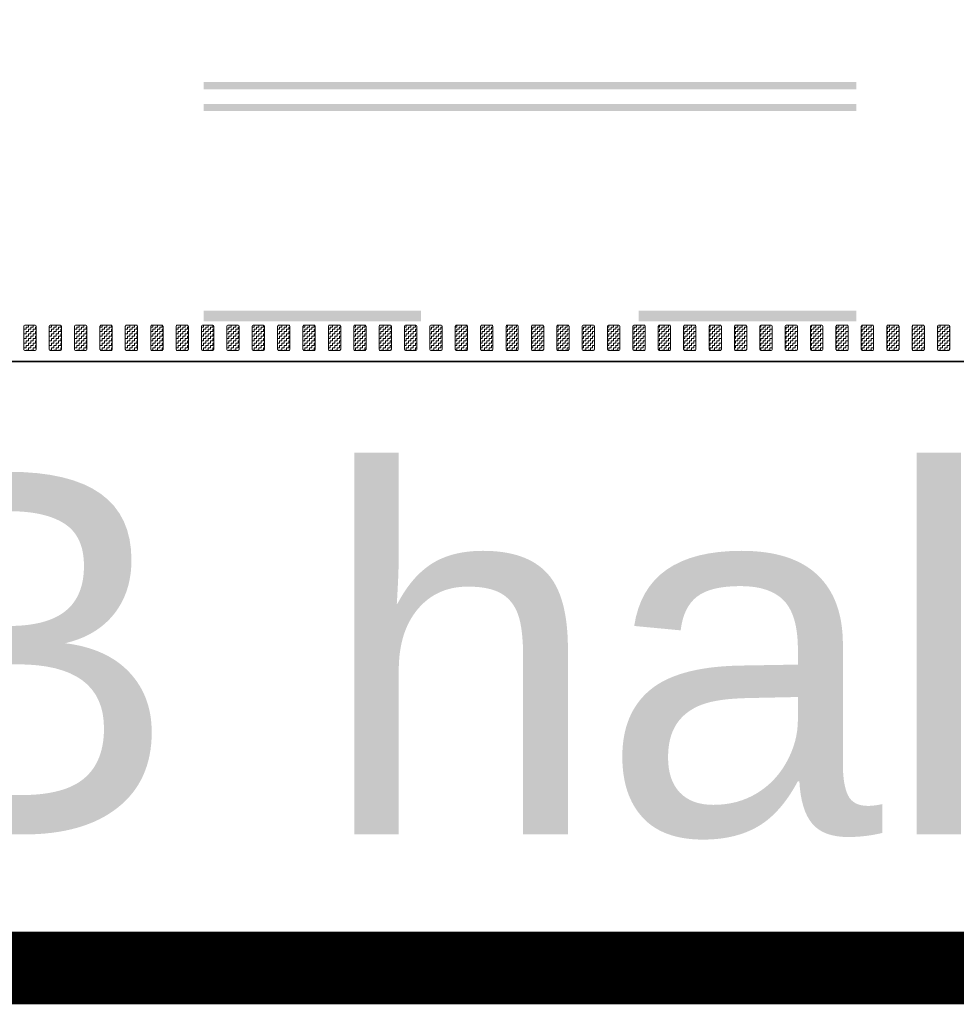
# Model space of a CAD drawing. Header units: metres. Extents: x -699 to 2316, y -1199 to 781.
# Tile 516 of 593: x 1131 to 1144, y -299 to -285. Entities that reach past the tile are written whole.
import ezdxf

# ---------------------------------------------------------------- set-up
doc = ezdxf.new("R2010")
doc.units = ezdxf.units.M
doc.linetypes.add('VW-3-3_STREEP', pattern=[6, 3, -3])
doc.linetypes.add('VW-9-3_STREEP', pattern=[12, 9, -3])
for name, color, linetype, lineweight in [('N-WA-VW-MARKERING_DYNAMISCH-G', 7, 'Continuous', 35), ('N-WE-VH-KANTVERHARDING-G', 210, 'Continuous', 35), ('N-WE-VW-MARKERING_LANGS_STREEP_33-G', 7, 'VW-3-3_STREEP', 13), ('N-WE-VW-MARKERING_LANGS_STREEP_93-G', 7, 'VW-9-3_STREEP', 13)]:
    doc.layers.add(name, color=color, linetype=linetype, lineweight=lineweight)
doc.layers.add('X-XX-AL-TEKENBLAD_VIEWPORT-G', color=7, linetype='Continuous', lineweight=18, plot=False)
doc.styles.add('ariel', font='arial.ttf')
pattern_1 = [(180, (362.03036, 0), (-0.03175, -0.03175), [0.03175, -0.03175]), (270, (361.99861, 0), (0.03175, -0.03175), [0.03175, -0.03175])]

msp = doc.modelspace()

# ---------------------------------------------------------------- hatches: boundary and pattern name
at = {"layer": 'N-WA-VW-MARKERING_DYNAMISCH-G', "lineweight": 9}
h = msp.add_hatch(dxfattribs=at)
h.set_pattern_fill('ZIGZAG', color=8, scale=0.01, angle=180, style=0)
h.set_pattern_definition(pattern_1)
edge = h.paths.add_edge_path()
edge.add_line((1131.3821, -289.3115), (1131.5121, -289.3115))
edge.add_arc((1131.5121, -289.3315), 0.02, 0, 90, ccw=False)
edge.add_line((1131.5321, -289.3315), (1131.5321, -289.6415))
edge.add_arc((1131.5121, -289.6415), 0.02, 270, 360, ccw=False)
edge.add_line((1131.5121, -289.6615), (1131.3821, -289.6615))
edge.add_arc((1131.3821, -289.6415), 0.02, 180, 270, ccw=False)
edge.add_line((1131.3621, -289.6415), (1131.3621, -289.3315))
edge.add_arc((1131.3821, -289.3315), 0.02, 90, 180, ccw=False)
h = msp.add_hatch(dxfattribs=at)
h.set_pattern_fill('ZIGZAG', color=8, scale=0.01, angle=180, style=0)
h.set_pattern_definition(pattern_1)
edge = h.paths.add_edge_path()
edge.add_line((1131.7321, -289.3115), (1131.8621, -289.3115))
edge.add_arc((1131.8621, -289.3315), 0.02, 0, 90, ccw=False)
edge.add_line((1131.8821, -289.3315), (1131.8821, -289.6415))
edge.add_arc((1131.8621, -289.6415), 0.02, 270, 360, ccw=False)
edge.add_line((1131.8621, -289.6615), (1131.7321, -289.6615))
edge.add_arc((1131.7321, -289.6415), 0.02, 180, 270, ccw=False)
edge.add_line((1131.7121, -289.6415), (1131.7121, -289.3315))
edge.add_arc((1131.7321, -289.3315), 0.02, 90, 180, ccw=False)
h = msp.add_hatch(dxfattribs=at)
h.set_pattern_fill('ZIGZAG', color=8, scale=0.01, angle=180, style=0)
h.set_pattern_definition(pattern_1)
edge = h.paths.add_edge_path()
edge.add_line((1132.0821, -289.3115), (1132.2121, -289.3115))
edge.add_arc((1132.2121, -289.3315), 0.02, 0, 90, ccw=False)
edge.add_line((1132.2321, -289.3315), (1132.2321, -289.6415))
edge.add_arc((1132.2121, -289.6415), 0.02, 270, 360, ccw=False)
edge.add_line((1132.2121, -289.6615), (1132.0821, -289.6615))
edge.add_arc((1132.0821, -289.6415), 0.02, 180, 270, ccw=False)
edge.add_line((1132.0621, -289.6415), (1132.0621, -289.3315))
edge.add_arc((1132.0821, -289.3315), 0.02, 90, 180, ccw=False)
h = msp.add_hatch(dxfattribs=at)
h.set_pattern_fill('ZIGZAG', color=8, scale=0.01, angle=180, style=0)
h.set_pattern_definition(pattern_1)
edge = h.paths.add_edge_path()
edge.add_line((1132.4321, -289.3115), (1132.5621, -289.3115))
edge.add_arc((1132.5621, -289.3315), 0.02, 0, 90, ccw=False)
edge.add_line((1132.5821, -289.3315), (1132.5821, -289.6415))
edge.add_arc((1132.5621, -289.6415), 0.02, 270, 360, ccw=False)
edge.add_line((1132.5621, -289.6615), (1132.4321, -289.6615))
edge.add_arc((1132.4321, -289.6415), 0.02, 180, 270, ccw=False)
edge.add_line((1132.4121, -289.6415), (1132.4121, -289.3315))
edge.add_arc((1132.4321, -289.3315), 0.02, 90, 180, ccw=False)
h = msp.add_hatch(dxfattribs=at)
h.set_pattern_fill('ZIGZAG', color=8, scale=0.01, angle=180, style=0)
h.set_pattern_definition(pattern_1)
edge = h.paths.add_edge_path()
edge.add_line((1132.7821, -289.3115), (1132.9121, -289.3115))
edge.add_arc((1132.9121, -289.3315), 0.02, 0, 90, ccw=False)
edge.add_line((1132.9321, -289.3315), (1132.9321, -289.6415))
edge.add_arc((1132.9121, -289.6415), 0.02, 270, 360, ccw=False)
edge.add_line((1132.9121, -289.6615), (1132.7821, -289.6615))
edge.add_arc((1132.7821, -289.6415), 0.02, 180, 270, ccw=False)
edge.add_line((1132.7621, -289.6415), (1132.7621, -289.3315))
edge.add_arc((1132.7821, -289.3315), 0.02, 90, 180, ccw=False)
h = msp.add_hatch(dxfattribs=at)
h.set_pattern_fill('ZIGZAG', color=8, scale=0.01, angle=180, style=0)
h.set_pattern_definition(pattern_1)
edge = h.paths.add_edge_path()
edge.add_line((1133.1321, -289.3115), (1133.2621, -289.3115))
edge.add_arc((1133.2621, -289.3315), 0.02, 0, 90, ccw=False)
edge.add_line((1133.2821, -289.3315), (1133.2821, -289.6415))
edge.add_arc((1133.2621, -289.6415), 0.02, 270, 360, ccw=False)
edge.add_line((1133.2621, -289.6615), (1133.1321, -289.6615))
edge.add_arc((1133.1321, -289.6415), 0.02, 180, 270, ccw=False)
edge.add_line((1133.1121, -289.6415), (1133.1121, -289.3315))
edge.add_arc((1133.1321, -289.3315), 0.02, 90, 180, ccw=False)
h = msp.add_hatch(dxfattribs=at)
h.set_pattern_fill('ZIGZAG', color=8, scale=0.01, angle=180, style=0)
h.set_pattern_definition(pattern_1)
edge = h.paths.add_edge_path()
edge.add_line((1133.4821, -289.3115), (1133.6121, -289.3115))
edge.add_arc((1133.6121, -289.3315), 0.02, 0, 90, ccw=False)
edge.add_line((1133.6321, -289.3315), (1133.6321, -289.6415))
edge.add_arc((1133.6121, -289.6415), 0.02, 270, 360, ccw=False)
edge.add_line((1133.6121, -289.6615), (1133.4821, -289.6615))
edge.add_arc((1133.4821, -289.6415), 0.02, 180, 270, ccw=False)
edge.add_line((1133.4621, -289.6415), (1133.4621, -289.3315))
edge.add_arc((1133.4821, -289.3315), 0.02, 90, 180, ccw=False)
h = msp.add_hatch(dxfattribs=at)
h.set_pattern_fill('ZIGZAG', color=8, scale=0.01, angle=180, style=0)
h.set_pattern_definition(pattern_1)
edge = h.paths.add_edge_path()
edge.add_line((1133.8321, -289.3115), (1133.9621, -289.3115))
edge.add_arc((1133.9621, -289.3315), 0.02, 0, 90, ccw=False)
edge.add_line((1133.9821, -289.3315), (1133.9821, -289.6415))
edge.add_arc((1133.9621, -289.6415), 0.02, 270, 360, ccw=False)
edge.add_line((1133.9621, -289.6615), (1133.8321, -289.6615))
edge.add_arc((1133.8321, -289.6415), 0.02, 180, 270, ccw=False)
edge.add_line((1133.8121, -289.6415), (1133.8121, -289.3315))
edge.add_arc((1133.8321, -289.3315), 0.02, 90, 180, ccw=False)
h = msp.add_hatch(dxfattribs=at)
h.set_pattern_fill('ZIGZAG', color=8, scale=0.01, angle=180, style=0)
h.set_pattern_definition(pattern_1)
edge = h.paths.add_edge_path()
edge.add_line((1134.1821, -289.3115), (1134.3121, -289.3115))
edge.add_arc((1134.3121, -289.3315), 0.02, 0, 90, ccw=False)
edge.add_line((1134.3321, -289.3315), (1134.3321, -289.6415))
edge.add_arc((1134.3121, -289.6415), 0.02, 270, 360, ccw=False)
edge.add_line((1134.3121, -289.6615), (1134.1821, -289.6615))
edge.add_arc((1134.1821, -289.6415), 0.02, 180, 270, ccw=False)
edge.add_line((1134.1621, -289.6415), (1134.1621, -289.3315))
edge.add_arc((1134.1821, -289.3315), 0.02, 90, 180, ccw=False)
h = msp.add_hatch(dxfattribs=at)
h.set_pattern_fill('ZIGZAG', color=8, scale=0.01, angle=180, style=0)
h.set_pattern_definition(pattern_1)
edge = h.paths.add_edge_path()
edge.add_line((1134.5321, -289.3115), (1134.6621, -289.3115))
edge.add_arc((1134.6621, -289.3315), 0.02, 0, 90, ccw=False)
edge.add_line((1134.6821, -289.3315), (1134.6821, -289.6415))
edge.add_arc((1134.6621, -289.6415), 0.02, 270, 360, ccw=False)
edge.add_line((1134.6621, -289.6615), (1134.5321, -289.6615))
edge.add_arc((1134.5321, -289.6415), 0.02, 180, 270, ccw=False)
edge.add_line((1134.5121, -289.6415), (1134.5121, -289.3315))
edge.add_arc((1134.5321, -289.3315), 0.02, 90, 180, ccw=False)
h = msp.add_hatch(dxfattribs=at)
h.set_pattern_fill('ZIGZAG', color=8, scale=0.01, angle=180, style=0)
h.set_pattern_definition(pattern_1)
edge = h.paths.add_edge_path()
edge.add_line((1134.8821, -289.3115), (1135.0121, -289.3115))
edge.add_arc((1135.0121, -289.3315), 0.02, 0, 90, ccw=False)
edge.add_line((1135.0321, -289.3315), (1135.0321, -289.6415))
edge.add_arc((1135.0121, -289.6415), 0.02, 270, 360, ccw=False)
edge.add_line((1135.0121, -289.6615), (1134.8821, -289.6615))
edge.add_arc((1134.8821, -289.6415), 0.02, 180, 270, ccw=False)
edge.add_line((1134.8621, -289.6415), (1134.8621, -289.3315))
edge.add_arc((1134.8821, -289.3315), 0.02, 90, 180, ccw=False)
h = msp.add_hatch(dxfattribs=at)
h.set_pattern_fill('ZIGZAG', color=8, scale=0.01, angle=180, style=0)
h.set_pattern_definition(pattern_1)
edge = h.paths.add_edge_path()
edge.add_line((1135.2321, -289.3115), (1135.3621, -289.3115))
edge.add_arc((1135.3621, -289.3315), 0.02, 0, 90, ccw=False)
edge.add_line((1135.3821, -289.3315), (1135.3821, -289.6415))
edge.add_arc((1135.3621, -289.6415), 0.02, 270, 360, ccw=False)
edge.add_line((1135.3621, -289.6615), (1135.2321, -289.6615))
edge.add_arc((1135.2321, -289.6415), 0.02, 180, 270, ccw=False)
edge.add_line((1135.2121, -289.6415), (1135.2121, -289.3315))
edge.add_arc((1135.2321, -289.3315), 0.02, 90, 180, ccw=False)
h = msp.add_hatch(dxfattribs=at)
h.set_pattern_fill('ZIGZAG', color=8, scale=0.01, angle=180, style=0)
h.set_pattern_definition(pattern_1)
edge = h.paths.add_edge_path()
edge.add_line((1135.5821, -289.3115), (1135.7121, -289.3115))
edge.add_arc((1135.7121, -289.3315), 0.02, 0, 90, ccw=False)
edge.add_line((1135.7321, -289.3315), (1135.7321, -289.6415))
edge.add_arc((1135.7121, -289.6415), 0.02, 270, 360, ccw=False)
edge.add_line((1135.7121, -289.6615), (1135.5821, -289.6615))
edge.add_arc((1135.5821, -289.6415), 0.02, 180, 270, ccw=False)
edge.add_line((1135.5621, -289.6415), (1135.5621, -289.3315))
edge.add_arc((1135.5821, -289.3315), 0.02, 90, 180, ccw=False)
h = msp.add_hatch(dxfattribs=at)
h.set_pattern_fill('ZIGZAG', color=8, scale=0.01, angle=180, style=0)
h.set_pattern_definition(pattern_1)
edge = h.paths.add_edge_path()
edge.add_line((1135.9321, -289.3115), (1136.0621, -289.3115))
edge.add_arc((1136.0621, -289.3315), 0.02, 0, 90, ccw=False)
edge.add_line((1136.0821, -289.3315), (1136.0821, -289.6415))
edge.add_arc((1136.0621, -289.6415), 0.02, 270, 360, ccw=False)
edge.add_line((1136.0621, -289.6615), (1135.9321, -289.6615))
edge.add_arc((1135.9321, -289.6415), 0.02, 180, 270, ccw=False)
edge.add_line((1135.9121, -289.6415), (1135.9121, -289.3315))
edge.add_arc((1135.9321, -289.3315), 0.02, 90, 180, ccw=False)
h = msp.add_hatch(dxfattribs=at)
h.set_pattern_fill('ZIGZAG', color=8, scale=0.01, angle=180, style=0)
h.set_pattern_definition(pattern_1)
edge = h.paths.add_edge_path()
edge.add_line((1136.2821, -289.3115), (1136.4121, -289.3115))
edge.add_arc((1136.4121, -289.3315), 0.02, 0, 90, ccw=False)
edge.add_line((1136.4321, -289.3315), (1136.4321, -289.6415))
edge.add_arc((1136.4121, -289.6415), 0.02, 270, 360, ccw=False)
edge.add_line((1136.4121, -289.6615), (1136.2821, -289.6615))
edge.add_arc((1136.2821, -289.6415), 0.02, 180, 270, ccw=False)
edge.add_line((1136.2621, -289.6415), (1136.2621, -289.3315))
edge.add_arc((1136.2821, -289.3315), 0.02, 90, 180, ccw=False)
h = msp.add_hatch(dxfattribs=at)
h.set_pattern_fill('ZIGZAG', color=8, scale=0.01, angle=180, style=0)
h.set_pattern_definition(pattern_1)
edge = h.paths.add_edge_path()
edge.add_line((1136.6321, -289.3115), (1136.7621, -289.3115))
edge.add_arc((1136.7621, -289.3315), 0.02, 0, 90, ccw=False)
edge.add_line((1136.7821, -289.3315), (1136.7821, -289.6415))
edge.add_arc((1136.7621, -289.6415), 0.02, 270, 360, ccw=False)
edge.add_line((1136.7621, -289.6615), (1136.6321, -289.6615))
edge.add_arc((1136.6321, -289.6415), 0.02, 180, 270, ccw=False)
edge.add_line((1136.6121, -289.6415), (1136.6121, -289.3315))
edge.add_arc((1136.6321, -289.3315), 0.02, 90, 180, ccw=False)
h = msp.add_hatch(dxfattribs=at)
h.set_pattern_fill('ZIGZAG', color=8, scale=0.01, angle=180, style=0)
h.set_pattern_definition(pattern_1)
edge = h.paths.add_edge_path()
edge.add_line((1136.9821, -289.3115), (1137.1121, -289.3115))
edge.add_arc((1137.1121, -289.3315), 0.02, 0, 90, ccw=False)
edge.add_line((1137.1321, -289.3315), (1137.1321, -289.6415))
edge.add_arc((1137.1121, -289.6415), 0.02, 270, 360, ccw=False)
edge.add_line((1137.1121, -289.6615), (1136.9821, -289.6615))
edge.add_arc((1136.9821, -289.6415), 0.02, 180, 270, ccw=False)
edge.add_line((1136.9621, -289.6415), (1136.9621, -289.3315))
edge.add_arc((1136.9821, -289.3315), 0.02, 90, 180, ccw=False)
h = msp.add_hatch(dxfattribs=at)
h.set_pattern_fill('ZIGZAG', color=8, scale=0.01, angle=180, style=0)
h.set_pattern_definition(pattern_1)
edge = h.paths.add_edge_path()
edge.add_line((1137.3321, -289.3115), (1137.4621, -289.3115))
edge.add_arc((1137.4621, -289.3315), 0.02, 0, 90, ccw=False)
edge.add_line((1137.4821, -289.3315), (1137.4821, -289.6415))
edge.add_arc((1137.4621, -289.6415), 0.02, 270, 360, ccw=False)
edge.add_line((1137.4621, -289.6615), (1137.3321, -289.6615))
edge.add_arc((1137.3321, -289.6415), 0.02, 180, 270, ccw=False)
edge.add_line((1137.3121, -289.6415), (1137.3121, -289.3315))
edge.add_arc((1137.3321, -289.3315), 0.02, 90, 180, ccw=False)
h = msp.add_hatch(dxfattribs=at)
h.set_pattern_fill('ZIGZAG', color=8, scale=0.01, angle=180, style=0)
h.set_pattern_definition(pattern_1)
edge = h.paths.add_edge_path()
edge.add_line((1137.6821, -289.3115), (1137.8121, -289.3115))
edge.add_arc((1137.8121, -289.3315), 0.02, 0, 90, ccw=False)
edge.add_line((1137.8321, -289.3315), (1137.8321, -289.6415))
edge.add_arc((1137.8121, -289.6415), 0.02, 270, 360, ccw=False)
edge.add_line((1137.8121, -289.6615), (1137.6821, -289.6615))
edge.add_arc((1137.6821, -289.6415), 0.02, 180, 270, ccw=False)
edge.add_line((1137.6621, -289.6415), (1137.6621, -289.3315))
edge.add_arc((1137.6821, -289.3315), 0.02, 90, 180, ccw=False)
h = msp.add_hatch(dxfattribs=at)
h.set_pattern_fill('ZIGZAG', color=8, scale=0.01, angle=180, style=0)
h.set_pattern_definition(pattern_1)
edge = h.paths.add_edge_path()
edge.add_line((1138.0321, -289.3115), (1138.1621, -289.3115))
edge.add_arc((1138.1621, -289.3315), 0.02, 0, 90, ccw=False)
edge.add_line((1138.1821, -289.3315), (1138.1821, -289.6415))
edge.add_arc((1138.1621, -289.6415), 0.02, 270, 360, ccw=False)
edge.add_line((1138.1621, -289.6615), (1138.0321, -289.6615))
edge.add_arc((1138.0321, -289.6415), 0.02, 180, 270, ccw=False)
edge.add_line((1138.0121, -289.6415), (1138.0121, -289.3315))
edge.add_arc((1138.0321, -289.3315), 0.02, 90, 180, ccw=False)
h = msp.add_hatch(dxfattribs=at)
h.set_pattern_fill('ZIGZAG', color=8, scale=0.01, angle=180, style=0)
h.set_pattern_definition(pattern_1)
edge = h.paths.add_edge_path()
edge.add_line((1138.3821, -289.3115), (1138.5121, -289.3115))
edge.add_arc((1138.5121, -289.3315), 0.02, 0, 90, ccw=False)
edge.add_line((1138.5321, -289.3315), (1138.5321, -289.6415))
edge.add_arc((1138.5121, -289.6415), 0.02, 270, 360, ccw=False)
edge.add_line((1138.5121, -289.6615), (1138.3821, -289.6615))
edge.add_arc((1138.3821, -289.6415), 0.02, 180, 270, ccw=False)
edge.add_line((1138.3621, -289.6415), (1138.3621, -289.3315))
edge.add_arc((1138.3821, -289.3315), 0.02, 90, 180, ccw=False)
h = msp.add_hatch(dxfattribs=at)
h.set_pattern_fill('ZIGZAG', color=8, scale=0.01, angle=180, style=0)
h.set_pattern_definition(pattern_1)
edge = h.paths.add_edge_path()
edge.add_line((1138.7321, -289.3115), (1138.8621, -289.3115))
edge.add_arc((1138.8621, -289.3315), 0.02, 0, 90, ccw=False)
edge.add_line((1138.8821, -289.3315), (1138.8821, -289.6415))
edge.add_arc((1138.8621, -289.6415), 0.02, 270, 360, ccw=False)
edge.add_line((1138.8621, -289.6615), (1138.7321, -289.6615))
edge.add_arc((1138.7321, -289.6415), 0.02, 180, 270, ccw=False)
edge.add_line((1138.7121, -289.6415), (1138.7121, -289.3315))
edge.add_arc((1138.7321, -289.3315), 0.02, 90, 180, ccw=False)
h = msp.add_hatch(dxfattribs=at)
h.set_pattern_fill('ZIGZAG', color=8, scale=0.01, angle=180, style=0)
h.set_pattern_definition(pattern_1)
edge = h.paths.add_edge_path()
edge.add_line((1139.0821, -289.3115), (1139.2121, -289.3115))
edge.add_arc((1139.2121, -289.3315), 0.02, 0, 90, ccw=False)
edge.add_line((1139.2321, -289.3315), (1139.2321, -289.6415))
edge.add_arc((1139.2121, -289.6415), 0.02, 270, 360, ccw=False)
edge.add_line((1139.2121, -289.6615), (1139.0821, -289.6615))
edge.add_arc((1139.0821, -289.6415), 0.02, 180, 270, ccw=False)
edge.add_line((1139.0621, -289.6415), (1139.0621, -289.3315))
edge.add_arc((1139.0821, -289.3315), 0.02, 90, 180, ccw=False)
h = msp.add_hatch(dxfattribs=at)
h.set_pattern_fill('ZIGZAG', color=8, scale=0.01, angle=180, style=0)
h.set_pattern_definition(pattern_1)
edge = h.paths.add_edge_path()
edge.add_line((1139.4321, -289.3115), (1139.5621, -289.3115))
edge.add_arc((1139.5621, -289.3315), 0.02, 0, 90, ccw=False)
edge.add_line((1139.5821, -289.3315), (1139.5821, -289.6415))
edge.add_arc((1139.5621, -289.6415), 0.02, 270, 360, ccw=False)
edge.add_line((1139.5621, -289.6615), (1139.4321, -289.6615))
edge.add_arc((1139.4321, -289.6415), 0.02, 180, 270, ccw=False)
edge.add_line((1139.4121, -289.6415), (1139.4121, -289.3315))
edge.add_arc((1139.4321, -289.3315), 0.02, 90, 180, ccw=False)
h = msp.add_hatch(dxfattribs=at)
h.set_pattern_fill('ZIGZAG', color=8, scale=0.01, angle=180, style=0)
h.set_pattern_definition(pattern_1)
edge = h.paths.add_edge_path()
edge.add_line((1139.7821, -289.3115), (1139.9121, -289.3115))
edge.add_arc((1139.9121, -289.3315), 0.02, 0, 90, ccw=False)
edge.add_line((1139.9321, -289.3315), (1139.9321, -289.6415))
edge.add_arc((1139.9121, -289.6415), 0.02, 270, 360, ccw=False)
edge.add_line((1139.9121, -289.6615), (1139.7821, -289.6615))
edge.add_arc((1139.7821, -289.6415), 0.02, 180, 270, ccw=False)
edge.add_line((1139.7621, -289.6415), (1139.7621, -289.3315))
edge.add_arc((1139.7821, -289.3315), 0.02, 90, 180, ccw=False)
h = msp.add_hatch(dxfattribs=at)
h.set_pattern_fill('ZIGZAG', color=8, scale=0.01, angle=180, style=0)
h.set_pattern_definition(pattern_1)
edge = h.paths.add_edge_path()
edge.add_line((1140.1321, -289.3115), (1140.2621, -289.3115))
edge.add_arc((1140.2621, -289.3315), 0.02, 0, 90, ccw=False)
edge.add_line((1140.2821, -289.3315), (1140.2821, -289.6415))
edge.add_arc((1140.2621, -289.6415), 0.02, 270, 360, ccw=False)
edge.add_line((1140.2621, -289.6615), (1140.1321, -289.6615))
edge.add_arc((1140.1321, -289.6415), 0.02, 180, 270, ccw=False)
edge.add_line((1140.1121, -289.6415), (1140.1121, -289.3315))
edge.add_arc((1140.1321, -289.3315), 0.02, 90, 180, ccw=False)
h = msp.add_hatch(dxfattribs=at)
h.set_pattern_fill('ZIGZAG', color=8, scale=0.01, angle=180, style=0)
h.set_pattern_definition(pattern_1)
edge = h.paths.add_edge_path()
edge.add_line((1140.4821, -289.3115), (1140.6121, -289.3115))
edge.add_arc((1140.6121, -289.3315), 0.02, 0, 90, ccw=False)
edge.add_line((1140.6321, -289.3315), (1140.6321, -289.6415))
edge.add_arc((1140.6121, -289.6415), 0.02, 270, 360, ccw=False)
edge.add_line((1140.6121, -289.6615), (1140.4821, -289.6615))
edge.add_arc((1140.4821, -289.6415), 0.02, 180, 270, ccw=False)
edge.add_line((1140.4621, -289.6415), (1140.4621, -289.3315))
edge.add_arc((1140.4821, -289.3315), 0.02, 90, 180, ccw=False)
h = msp.add_hatch(dxfattribs=at)
h.set_pattern_fill('ZIGZAG', color=8, scale=0.01, angle=180, style=0)
h.set_pattern_definition(pattern_1)
edge = h.paths.add_edge_path()
edge.add_line((1140.8321, -289.3115), (1140.9621, -289.3115))
edge.add_arc((1140.9621, -289.3315), 0.02, 0, 90, ccw=False)
edge.add_line((1140.9821, -289.3315), (1140.9821, -289.6415))
edge.add_arc((1140.9621, -289.6415), 0.02, 270, 360, ccw=False)
edge.add_line((1140.9621, -289.6615), (1140.8321, -289.6615))
edge.add_arc((1140.8321, -289.6415), 0.02, 180, 270, ccw=False)
edge.add_line((1140.8121, -289.6415), (1140.8121, -289.3315))
edge.add_arc((1140.8321, -289.3315), 0.02, 90, 180, ccw=False)
h = msp.add_hatch(dxfattribs=at)
h.set_pattern_fill('ZIGZAG', color=8, scale=0.01, angle=180, style=0)
h.set_pattern_definition(pattern_1)
edge = h.paths.add_edge_path()
edge.add_line((1141.1821, -289.3115), (1141.3121, -289.3115))
edge.add_arc((1141.3121, -289.3315), 0.02, 0, 90, ccw=False)
edge.add_line((1141.3321, -289.3315), (1141.3321, -289.6415))
edge.add_arc((1141.3121, -289.6415), 0.02, 270, 360, ccw=False)
edge.add_line((1141.3121, -289.6615), (1141.1821, -289.6615))
edge.add_arc((1141.1821, -289.6415), 0.02, 180, 270, ccw=False)
edge.add_line((1141.1621, -289.6415), (1141.1621, -289.3315))
edge.add_arc((1141.1821, -289.3315), 0.02, 90, 180, ccw=False)
h = msp.add_hatch(dxfattribs=at)
h.set_pattern_fill('ZIGZAG', color=8, scale=0.01, angle=180, style=0)
h.set_pattern_definition(pattern_1)
edge = h.paths.add_edge_path()
edge.add_line((1141.5321, -289.3115), (1141.6621, -289.3115))
edge.add_arc((1141.6621, -289.3315), 0.02, 0, 90, ccw=False)
edge.add_line((1141.6821, -289.3315), (1141.6821, -289.6415))
edge.add_arc((1141.6621, -289.6415), 0.02, 270, 360, ccw=False)
edge.add_line((1141.6621, -289.6615), (1141.5321, -289.6615))
edge.add_arc((1141.5321, -289.6415), 0.02, 180, 270, ccw=False)
edge.add_line((1141.5121, -289.6415), (1141.5121, -289.3315))
edge.add_arc((1141.5321, -289.3315), 0.02, 90, 180, ccw=False)
h = msp.add_hatch(dxfattribs=at)
h.set_pattern_fill('ZIGZAG', color=8, scale=0.01, angle=180, style=0)
h.set_pattern_definition(pattern_1)
edge = h.paths.add_edge_path()
edge.add_line((1141.8821, -289.3115), (1142.0121, -289.3115))
edge.add_arc((1142.0121, -289.3315), 0.02, 0, 90, ccw=False)
edge.add_line((1142.0321, -289.3315), (1142.0321, -289.6415))
edge.add_arc((1142.0121, -289.6415), 0.02, 270, 360, ccw=False)
edge.add_line((1142.0121, -289.6615), (1141.8821, -289.6615))
edge.add_arc((1141.8821, -289.6415), 0.02, 180, 270, ccw=False)
edge.add_line((1141.8621, -289.6415), (1141.8621, -289.3315))
edge.add_arc((1141.8821, -289.3315), 0.02, 90, 180, ccw=False)
h = msp.add_hatch(dxfattribs=at)
h.set_pattern_fill('ZIGZAG', color=8, scale=0.01, angle=180, style=0)
h.set_pattern_definition(pattern_1)
edge = h.paths.add_edge_path()
edge.add_line((1142.2321, -289.3115), (1142.3621, -289.3115))
edge.add_arc((1142.3621, -289.3315), 0.02, 0, 90, ccw=False)
edge.add_line((1142.3821, -289.3315), (1142.3821, -289.6415))
edge.add_arc((1142.3621, -289.6415), 0.02, 270, 360, ccw=False)
edge.add_line((1142.3621, -289.6615), (1142.2321, -289.6615))
edge.add_arc((1142.2321, -289.6415), 0.02, 180, 270, ccw=False)
edge.add_line((1142.2121, -289.6415), (1142.2121, -289.3315))
edge.add_arc((1142.2321, -289.3315), 0.02, 90, 180, ccw=False)
h = msp.add_hatch(dxfattribs=at)
h.set_pattern_fill('ZIGZAG', color=8, scale=0.01, angle=180, style=0)
h.set_pattern_definition(pattern_1)
edge = h.paths.add_edge_path()
edge.add_line((1142.5821, -289.3115), (1142.7121, -289.3115))
edge.add_arc((1142.7121, -289.3315), 0.02, 0, 90, ccw=False)
edge.add_line((1142.7321, -289.3315), (1142.7321, -289.6415))
edge.add_arc((1142.7121, -289.6415), 0.02, 270, 360, ccw=False)
edge.add_line((1142.7121, -289.6615), (1142.5821, -289.6615))
edge.add_arc((1142.5821, -289.6415), 0.02, 180, 270, ccw=False)
edge.add_line((1142.5621, -289.6415), (1142.5621, -289.3315))
edge.add_arc((1142.5821, -289.3315), 0.02, 90, 180, ccw=False)
h = msp.add_hatch(dxfattribs=at)
h.set_pattern_fill('ZIGZAG', color=8, scale=0.01, angle=180, style=0)
h.set_pattern_definition(pattern_1)
edge = h.paths.add_edge_path()
edge.add_line((1142.9321, -289.3115), (1143.0621, -289.3115))
edge.add_arc((1143.0621, -289.3315), 0.02, 0, 90, ccw=False)
edge.add_line((1143.0821, -289.3315), (1143.0821, -289.6415))
edge.add_arc((1143.0621, -289.6415), 0.02, 270, 360, ccw=False)
edge.add_line((1143.0621, -289.6615), (1142.9321, -289.6615))
edge.add_arc((1142.9321, -289.6415), 0.02, 180, 270, ccw=False)
edge.add_line((1142.9121, -289.6415), (1142.9121, -289.3315))
edge.add_arc((1142.9321, -289.3315), 0.02, 90, 180, ccw=False)
h = msp.add_hatch(dxfattribs=at)
h.set_pattern_fill('ZIGZAG', color=8, scale=0.01, angle=180, style=0)
h.set_pattern_definition(pattern_1)
edge = h.paths.add_edge_path()
edge.add_line((1143.2821, -289.3115), (1143.4121, -289.3115))
edge.add_arc((1143.4121, -289.3315), 0.02, 0, 90, ccw=False)
edge.add_line((1143.4321, -289.3315), (1143.4321, -289.6415))
edge.add_arc((1143.4121, -289.6415), 0.02, 270, 360, ccw=False)
edge.add_line((1143.4121, -289.6615), (1143.2821, -289.6615))
edge.add_arc((1143.2821, -289.6415), 0.02, 180, 270, ccw=False)
edge.add_line((1143.2621, -289.6415), (1143.2621, -289.3315))
edge.add_arc((1143.2821, -289.3315), 0.02, 90, 180, ccw=False)
h = msp.add_hatch(dxfattribs=at)
h.set_pattern_fill('ZIGZAG', color=8, scale=0.01, angle=180, style=0)
h.set_pattern_definition(pattern_1)
edge = h.paths.add_edge_path()
edge.add_line((1143.6321, -289.3115), (1143.7621, -289.3115))
edge.add_arc((1143.7621, -289.3315), 0.02, 0, 90, ccw=False)
edge.add_line((1143.7821, -289.3315), (1143.7821, -289.6415))
edge.add_arc((1143.7621, -289.6415), 0.02, 270, 360, ccw=False)
edge.add_line((1143.7621, -289.6615), (1143.6321, -289.6615))
edge.add_arc((1143.6321, -289.6415), 0.02, 180, 270, ccw=False)
edge.add_line((1143.6121, -289.6415), (1143.6121, -289.3315))
edge.add_arc((1143.6321, -289.3315), 0.02, 90, 180, ccw=False)
h = msp.add_hatch(dxfattribs=at)
h.set_pattern_fill('ZIGZAG', color=8, scale=0.01, angle=180, style=0)
h.set_pattern_definition(pattern_1)
edge = h.paths.add_edge_path()
edge.add_line((1143.9821, -289.3115), (1144.1121, -289.3115))
edge.add_arc((1144.1121, -289.3315), 0.02, 0, 90, ccw=False)
edge.add_line((1144.1321, -289.3315), (1144.1321, -289.6415))
edge.add_arc((1144.1121, -289.6415), 0.02, 270, 360, ccw=False)
edge.add_line((1144.1121, -289.6615), (1143.9821, -289.6615))
edge.add_arc((1143.9821, -289.6415), 0.02, 180, 270, ccw=False)
edge.add_line((1143.9621, -289.6415), (1143.9621, -289.3315))
edge.add_arc((1143.9821, -289.3315), 0.02, 90, 180, ccw=False)

# ---------------------------------------------------------------- linework, layer by layer
at = {"layer": 'N-WA-VW-MARKERING_DYNAMISCH-G', "color": 8, "lineweight": 9}
for points in [[(1131.3821, -289.3115), (1131.5121, -289.3115, -0.4142136), (1131.5321, -289.3315), (1131.5321, -289.6415, -0.4142136), (1131.5121, -289.6615), (1131.3821, -289.6615, -0.4142136), (1131.3621, -289.6415), (1131.3621, -289.3315, -0.4142136)], [(1131.7321, -289.3115), (1131.8621, -289.3115, -0.4142136), (1131.8821, -289.3315), (1131.8821, -289.6415, -0.4142136), (1131.8621, -289.6615), (1131.7321, -289.6615, -0.4142136), (1131.7121, -289.6415), (1131.7121, -289.3315, -0.4142136)], [(1132.0821, -289.3115), (1132.2121, -289.3115, -0.4142136), (1132.2321, -289.3315), (1132.2321, -289.6415, -0.4142136), (1132.2121, -289.6615), (1132.0821, -289.6615, -0.4142136), (1132.0621, -289.6415), (1132.0621, -289.3315, -0.4142136)], [(1132.4321, -289.3115), (1132.5621, -289.3115, -0.4142136), (1132.5821, -289.3315), (1132.5821, -289.6415, -0.4142136), (1132.5621, -289.6615), (1132.4321, -289.6615, -0.4142136), (1132.4121, -289.6415), (1132.4121, -289.3315, -0.4142136)], [(1132.7821, -289.3115), (1132.9121, -289.3115, -0.4142136), (1132.9321, -289.3315), (1132.9321, -289.6415, -0.4142136), (1132.9121, -289.6615), (1132.7821, -289.6615, -0.4142136), (1132.7621, -289.6415), (1132.7621, -289.3315, -0.4142136)], [(1133.1321, -289.3115), (1133.2621, -289.3115, -0.4142136), (1133.2821, -289.3315), (1133.2821, -289.6415, -0.4142136), (1133.2621, -289.6615), (1133.1321, -289.6615, -0.4142136), (1133.1121, -289.6415), (1133.1121, -289.3315, -0.4142136)], [(1133.4821, -289.3115), (1133.6121, -289.3115, -0.4142136), (1133.6321, -289.3315), (1133.6321, -289.6415, -0.4142136), (1133.6121, -289.6615), (1133.4821, -289.6615, -0.4142136), (1133.4621, -289.6415), (1133.4621, -289.3315, -0.4142136)], [(1133.8321, -289.3115), (1133.9621, -289.3115, -0.4142136), (1133.9821, -289.3315), (1133.9821, -289.6415, -0.4142136), (1133.9621, -289.6615), (1133.8321, -289.6615, -0.4142136), (1133.8121, -289.6415), (1133.8121, -289.3315, -0.4142136)], [(1134.1821, -289.3115), (1134.3121, -289.3115, -0.4142136), (1134.3321, -289.3315), (1134.3321, -289.6415, -0.4142136), (1134.3121, -289.6615), (1134.1821, -289.6615, -0.4142136), (1134.1621, -289.6415), (1134.1621, -289.3315, -0.4142136)], [(1134.5321, -289.3115), (1134.6621, -289.3115, -0.4142136), (1134.6821, -289.3315), (1134.6821, -289.6415, -0.4142136), (1134.6621, -289.6615), (1134.5321, -289.6615, -0.4142136), (1134.5121, -289.6415), (1134.5121, -289.3315, -0.4142136)], [(1134.8821, -289.3115), (1135.0121, -289.3115, -0.4142136), (1135.0321, -289.3315), (1135.0321, -289.6415, -0.4142136), (1135.0121, -289.6615), (1134.8821, -289.6615, -0.4142136), (1134.8621, -289.6415), (1134.8621, -289.3315, -0.4142136)], [(1135.2321, -289.3115), (1135.3621, -289.3115, -0.4142136), (1135.3821, -289.3315), (1135.3821, -289.6415, -0.4142136), (1135.3621, -289.6615), (1135.2321, -289.6615, -0.4142136), (1135.2121, -289.6415), (1135.2121, -289.3315, -0.4142136)], [(1135.5821, -289.3115), (1135.7121, -289.3115, -0.4142136), (1135.7321, -289.3315), (1135.7321, -289.6415, -0.4142136), (1135.7121, -289.6615), (1135.5821, -289.6615, -0.4142136), (1135.5621, -289.6415), (1135.5621, -289.3315, -0.4142136)], [(1135.9321, -289.3115), (1136.0621, -289.3115, -0.4142136), (1136.0821, -289.3315), (1136.0821, -289.6415, -0.4142136), (1136.0621, -289.6615), (1135.9321, -289.6615, -0.4142136), (1135.9121, -289.6415), (1135.9121, -289.3315, -0.4142136)], [(1136.2821, -289.3115), (1136.4121, -289.3115, -0.4142136), (1136.4321, -289.3315), (1136.4321, -289.6415, -0.4142136), (1136.4121, -289.6615), (1136.2821, -289.6615, -0.4142136), (1136.2621, -289.6415), (1136.2621, -289.3315, -0.4142136)], [(1136.6321, -289.3115), (1136.7621, -289.3115, -0.4142136), (1136.7821, -289.3315), (1136.7821, -289.6415, -0.4142136), (1136.7621, -289.6615), (1136.6321, -289.6615, -0.4142136), (1136.6121, -289.6415), (1136.6121, -289.3315, -0.4142136)], [(1136.9821, -289.3115), (1137.1121, -289.3115, -0.4142136), (1137.1321, -289.3315), (1137.1321, -289.6415, -0.4142136), (1137.1121, -289.6615), (1136.9821, -289.6615, -0.4142136), (1136.9621, -289.6415), (1136.9621, -289.3315, -0.4142136)], [(1137.3321, -289.3115), (1137.4621, -289.3115, -0.4142136), (1137.4821, -289.3315), (1137.4821, -289.6415, -0.4142136), (1137.4621, -289.6615), (1137.3321, -289.6615, -0.4142136), (1137.3121, -289.6415), (1137.3121, -289.3315, -0.4142136)], [(1137.6821, -289.3115), (1137.8121, -289.3115, -0.4142136), (1137.8321, -289.3315), (1137.8321, -289.6415, -0.4142136), (1137.8121, -289.6615), (1137.6821, -289.6615, -0.4142136), (1137.6621, -289.6415), (1137.6621, -289.3315, -0.4142136)], [(1138.0321, -289.3115), (1138.1621, -289.3115, -0.4142136), (1138.1821, -289.3315), (1138.1821, -289.6415, -0.4142136), (1138.1621, -289.6615), (1138.0321, -289.6615, -0.4142136), (1138.0121, -289.6415), (1138.0121, -289.3315, -0.4142136)], [(1138.3821, -289.3115), (1138.5121, -289.3115, -0.4142136), (1138.5321, -289.3315), (1138.5321, -289.6415, -0.4142136), (1138.5121, -289.6615), (1138.3821, -289.6615, -0.4142136), (1138.3621, -289.6415), (1138.3621, -289.3315, -0.4142136)], [(1138.7321, -289.3115), (1138.8621, -289.3115, -0.4142136), (1138.8821, -289.3315), (1138.8821, -289.6415, -0.4142136), (1138.8621, -289.6615), (1138.7321, -289.6615, -0.4142136), (1138.7121, -289.6415), (1138.7121, -289.3315, -0.4142136)], [(1139.0821, -289.3115), (1139.2121, -289.3115, -0.4142136), (1139.2321, -289.3315), (1139.2321, -289.6415, -0.4142136), (1139.2121, -289.6615), (1139.0821, -289.6615, -0.4142136), (1139.0621, -289.6415), (1139.0621, -289.3315, -0.4142136)], [(1139.4321, -289.3115), (1139.5621, -289.3115, -0.4142136), (1139.5821, -289.3315), (1139.5821, -289.6415, -0.4142136), (1139.5621, -289.6615), (1139.4321, -289.6615, -0.4142136), (1139.4121, -289.6415), (1139.4121, -289.3315, -0.4142136)], [(1139.7821, -289.3115), (1139.9121, -289.3115, -0.4142136), (1139.9321, -289.3315), (1139.9321, -289.6415, -0.4142136), (1139.9121, -289.6615), (1139.7821, -289.6615, -0.4142136), (1139.7621, -289.6415), (1139.7621, -289.3315, -0.4142136)], [(1140.1321, -289.3115), (1140.2621, -289.3115, -0.4142136), (1140.2821, -289.3315), (1140.2821, -289.6415, -0.4142136), (1140.2621, -289.6615), (1140.1321, -289.6615, -0.4142136), (1140.1121, -289.6415), (1140.1121, -289.3315, -0.4142136)], [(1140.4821, -289.3115), (1140.6121, -289.3115, -0.4142136), (1140.6321, -289.3315), (1140.6321, -289.6415, -0.4142136), (1140.6121, -289.6615), (1140.4821, -289.6615, -0.4142136), (1140.4621, -289.6415), (1140.4621, -289.3315, -0.4142136)], [(1140.8321, -289.3115), (1140.9621, -289.3115, -0.4142136), (1140.9821, -289.3315), (1140.9821, -289.6415, -0.4142136), (1140.9621, -289.6615), (1140.8321, -289.6615, -0.4142136), (1140.8121, -289.6415), (1140.8121, -289.3315, -0.4142136)], [(1141.1821, -289.3115), (1141.3121, -289.3115, -0.4142136), (1141.3321, -289.3315), (1141.3321, -289.6415, -0.4142136), (1141.3121, -289.6615), (1141.1821, -289.6615, -0.4142136), (1141.1621, -289.6415), (1141.1621, -289.3315, -0.4142136)], [(1141.5321, -289.3115), (1141.6621, -289.3115, -0.4142136), (1141.6821, -289.3315), (1141.6821, -289.6415, -0.4142136), (1141.6621, -289.6615), (1141.5321, -289.6615, -0.4142136), (1141.5121, -289.6415), (1141.5121, -289.3315, -0.4142136)], [(1141.8821, -289.3115), (1142.0121, -289.3115, -0.4142136), (1142.0321, -289.3315), (1142.0321, -289.6415, -0.4142136), (1142.0121, -289.6615), (1141.8821, -289.6615, -0.4142136), (1141.8621, -289.6415), (1141.8621, -289.3315, -0.4142136)], [(1142.2321, -289.3115), (1142.3621, -289.3115, -0.4142136), (1142.3821, -289.3315), (1142.3821, -289.6415, -0.4142136), (1142.3621, -289.6615), (1142.2321, -289.6615, -0.4142136), (1142.2121, -289.6415), (1142.2121, -289.3315, -0.4142136)], [(1142.5821, -289.3115), (1142.7121, -289.3115, -0.4142136), (1142.7321, -289.3315), (1142.7321, -289.6415, -0.4142136), (1142.7121, -289.6615), (1142.5821, -289.6615, -0.4142136), (1142.5621, -289.6415), (1142.5621, -289.3315, -0.4142136)], [(1142.9321, -289.3115), (1143.0621, -289.3115, -0.4142136), (1143.0821, -289.3315), (1143.0821, -289.6415, -0.4142136), (1143.0621, -289.6615), (1142.9321, -289.6615, -0.4142136), (1142.9121, -289.6415), (1142.9121, -289.3315, -0.4142136)], [(1143.2821, -289.3115), (1143.4121, -289.3115, -0.4142136), (1143.4321, -289.3315), (1143.4321, -289.6415, -0.4142136), (1143.4121, -289.6615), (1143.2821, -289.6615, -0.4142136), (1143.2621, -289.6415), (1143.2621, -289.3315, -0.4142136)], [(1143.6321, -289.3115), (1143.7621, -289.3115, -0.4142136), (1143.7821, -289.3315), (1143.7821, -289.6415, -0.4142136), (1143.7621, -289.6615), (1143.6321, -289.6615, -0.4142136), (1143.6121, -289.6415), (1143.6121, -289.3315, -0.4142136)], [(1143.9821, -289.3115), (1144.1121, -289.3115, -0.4142136), (1144.1321, -289.3315), (1144.1321, -289.6415, -0.4142136), (1144.1121, -289.6615), (1143.9821, -289.6615, -0.4142136), (1143.9621, -289.6415), (1143.9621, -289.3315, -0.4142136)]]:
    msp.add_lwpolyline(points, format="xyb", close=True, dxfattribs=at)
at = {"layer": 'N-WE-VH-KANTVERHARDING-G'}
msp.add_line((1120.0994, -289.8115), (1215.2624, -289.8115), dxfattribs=at)
at = {"layer": 'N-WE-VW-MARKERING_LANGS_STREEP_33-G', "color": 253, "linetype": 'Continuous'}
for points in [[(1133.842, -289.2615), (1136.842, -289.2615), (1133.842, -289.1115), (1136.842, -289.1115)], [(1139.842, -289.2615), (1142.842, -289.2615), (1139.842, -289.1115), (1142.842, -289.1115)]]:
    msp.add_solid(points, dxfattribs=at)
at = {"layer": 'N-WE-VW-MARKERING_LANGS_STREEP_93-G', "color": 253, "linetype": 'Continuous'}
for points in [[(1133.842, -285.9615), (1142.842, -285.9615), (1133.842, -286.0615), (1142.842, -286.0615)], [(1133.842, -286.3615), (1142.842, -286.3615), (1133.842, -286.2615), (1142.842, -286.2615)]]:
    msp.add_solid(points, dxfattribs=at)
at = {"layer": 'X-XX-AL-TEKENBLAD_VIEWPORT-G', "color": 3, "const_width": 1}
msp.add_lwpolyline([(1113.6885, -298.1762), (1219.9582, -298.1762), (1219.9582, -172.9742), (1113.6885, -172.9742)], close=True, dxfattribs=at)

# ---------------------------------------------------------------- texts
at = {"layer": 'X-XX-AL-TEKENBLAD_VIEWPORT-G', "color": 3, "style": 'ariel'}
msp.add_text('A+B halte met perronplaten', height=5, dxfattribs=at).set_placement((1120.0994, -296.3342))

doc.saveas('drawing.dxf')
